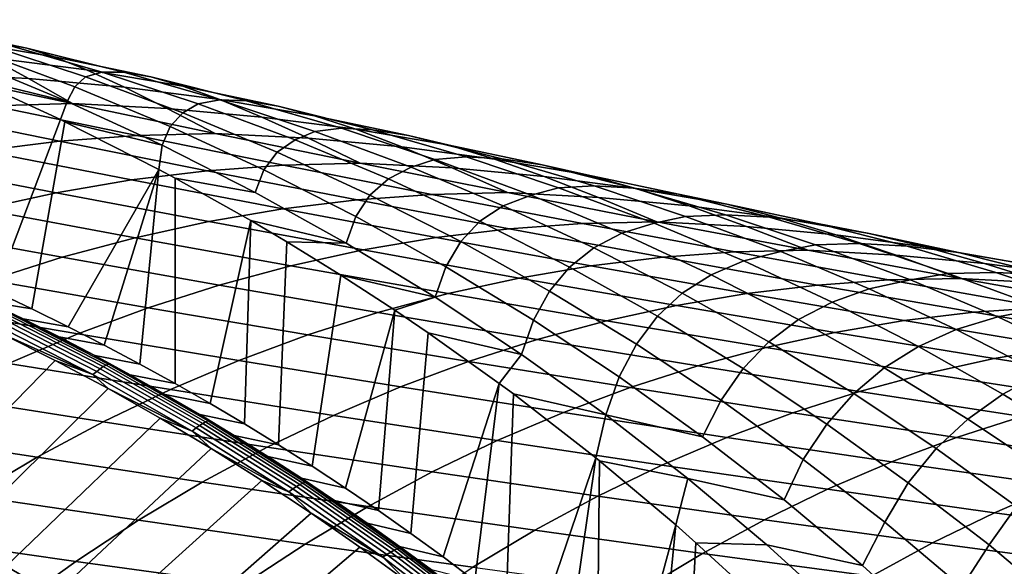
# Model space of a CAD drawing. Header units: metres. Extents: x -240 to 45, y -77 to 27.
# Tile 320 of 656: x -208.13 to -200.08, y 15.81 to 20.28. Entities that reach past the tile are written whole.
import ezdxf

# ---------------------------------------------------------------- set-up
doc = ezdxf.new("R2010")
doc.units = ezdxf.units.M
doc.layers.add('solid_102011X2', color=7, linetype='CONTINUOUS')

msp = doc.modelspace()

# ---------------------------------------------------------------- linework, layer by layer
at = {"layer": 'solid_102011X2'}
for points in [[(-208.253113, 20.081244, 280.605957), (-209.057617, 20.279848, 280.840607), (-208.874603, 20.21361, 282.731262), (-208.073181, 20.047686, 282.489624)], [(-208.073181, 20.047686, 282.489624), (-208.874603, 20.21361, 282.731262), (-208.646912, 20.110037, 284.636414), (-207.850067, 19.976439, 284.388702)], [(-207.850067, 19.976439, 284.388702), (-208.646912, 20.110037, 284.636414), (-208.374786, 19.970963, 286.553192), (-207.583969, 19.86924, 286.300262)], [(-207.681213, 19.731668, 276.698608), (-208.484253, 20.028812, 276.896637), (-208.389984, 20.075476, 278.740601), (-207.594238, 19.813412, 278.517242)], [(-207.594238, 19.813412, 278.517242), (-208.389984, 20.075476, 278.740601), (-208.253113, 20.081244, 280.605957), (-207.457275, 19.85195, 280.374908)], [(-207.457275, 19.85195, 280.374908), (-208.253113, 20.081244, 280.605957), (-208.073181, 20.047686, 282.489624), (-207.278992, 19.850954, 282.251556)], [(-208.374786, 19.970963, 286.553192), (-209.16893, 20.041636, 286.808746), (-208.844055, 19.837606, 288.738647), (-208.058685, 19.798212, 288.478882)], [(-207.741745, 19.610912, 274.880096), (-208.532211, 19.93874, 275.085785), (-208.484253, 20.028812, 276.896637), (-207.681213, 19.731668, 276.698608)], [(-207.278992, 19.850954, 282.251556), (-208.073181, 20.047686, 282.489624), (-207.850067, 19.976439, 284.388702), (-207.059113, 19.81201, 284.144318)], [(-207.741745, 19.610912, 274.880096), (-208.547653, 19.807074, 273.286621), (-208.761673, 19.899191, 273.339996), (-208.532211, 19.93874, 275.085785)], [(-207.583969, 19.86924, 286.300262), (-208.374786, 19.970963, 286.553192), (-208.058685, 19.798212, 288.478882), (-207.275238, 19.727896, 288.221588)], [(-207.059113, 19.81201, 284.144318), (-207.850067, 19.976439, 284.388702), (-207.583969, 19.86924, 286.300262), (-206.797684, 19.736748, 286.050415)], [(-207.699219, 19.593628, 290.411072), (-208.844055, 19.837606, 288.738647), (-209.508698, 19.820127, 289.177887), (-208.351425, 19.576683, 290.850677)], [(-208.058685, 19.798212, 288.478882), (-208.844055, 19.837606, 288.738647), (-207.699219, 19.593628, 290.411072)], [(-206.795746, 19.517937, 278.323303), (-207.594238, 19.813412, 278.517242), (-207.457275, 19.85195, 280.374908), (-206.671432, 19.592426, 280.147736)], [(-206.797684, 19.736748, 286.050415), (-207.583969, 19.86924, 286.300262), (-207.275238, 19.727896, 288.221588), (-206.494995, 19.626888, 287.967072)], [(-206.671432, 19.592426, 280.147736), (-207.457275, 19.85195, 280.374908), (-207.278992, 19.850954, 282.251556), (-206.493286, 19.623857, 282.017365)], [(-206.493286, 19.623857, 282.017365), (-207.278992, 19.850954, 282.251556), (-207.059113, 19.81201, 284.144318), (-206.275238, 19.617113, 283.903687)], [(-208.634598, 18.193583, 273.308319), (-208.547653, 19.807074, 273.286621), (-207.797867, 19.463451, 273.099701), (-208.332016, 18.057011, 273.23288)], [(-207.797867, 19.463451, 273.099701), (-208.547653, 19.807074, 273.286621), (-207.741745, 19.610912, 274.880096)], [(-207.275238, 19.727896, 288.221588), (-208.058685, 19.798212, 288.478882), (-207.699219, 19.593628, 290.411072), (-206.9245, 19.554195, 290.150116)], [(-206.90004, 19.407005, 276.487701), (-207.681213, 19.731668, 276.698608), (-207.594238, 19.813412, 278.517242), (-206.795746, 19.517937, 278.323303)], [(-206.275238, 19.617113, 283.903687), (-207.059113, 19.81201, 284.144318), (-206.797684, 19.736748, 286.050415), (-206.017136, 19.573776, 285.804077)], [(-206.965393, 19.253647, 274.678497), (-207.741745, 19.610912, 274.880096), (-207.681213, 19.731668, 276.698608), (-206.90004, 19.407005, 276.487701)], [(-206.494995, 19.626888, 287.967072), (-207.275238, 19.727896, 288.221588), (-206.9245, 19.554195, 290.150116), (-206.151611, 19.484207, 289.891785)], [(-206.017136, 19.573776, 285.804077), (-206.797684, 19.736748, 286.050415), (-206.494995, 19.626888, 287.967072), (-205.719177, 19.495472, 287.715851)], [(-207.172623, 19.333632, 292.522919), (-208.351425, 19.576683, 290.850677), (-208.99736, 19.528437, 291.296661), (-207.806519, 19.286406, 292.968536)], [(-206.532471, 19.349936, 292.083649), (-207.699219, 19.593628, 290.411072), (-208.351425, 19.576683, 290.850677), (-207.172623, 19.333632, 292.522919)], [(-206.965393, 19.253647, 274.678497), (-207.762558, 19.44644, 273.090881), (-207.797867, 19.463451, 273.099701), (-207.741745, 19.610912, 274.880096)], [(-206.9245, 19.554195, 290.150116), (-207.699219, 19.593628, 290.411072), (-206.532471, 19.349936, 292.083649)], [(-206.024002, 19.196438, 278.108185), (-206.795746, 19.517937, 278.323303), (-206.671432, 19.592426, 280.147736), (-205.877258, 19.298565, 279.958954)], [(-205.877258, 19.298565, 279.958954), (-206.671432, 19.592426, 280.147736), (-206.493286, 19.623857, 282.017365), (-205.717377, 19.366854, 281.787231)], [(-205.719177, 19.495472, 287.715851), (-206.494995, 19.626888, 287.967072), (-206.151611, 19.484207, 289.891785), (-205.381821, 19.383896, 289.636414)], [(-205.717377, 19.366854, 281.787231), (-206.493286, 19.623857, 282.017365), (-206.275238, 19.617113, 283.903687), (-205.499649, 19.392185, 283.667175)], [(-205.499649, 19.392185, 283.667175), (-206.275238, 19.617113, 283.903687), (-206.017136, 19.573776, 285.804077), (-205.2435, 19.380684, 285.561707)], [(-207.806519, 19.286406, 292.968536), (-208.99736, 19.528437, 291.296661), (-209.641083, 19.450037, 291.741089), (-208.438248, 19.209402, 293.412598)], [(-206.151611, 19.484207, 289.891785), (-206.9245, 19.554195, 290.150116), (-206.532471, 19.349936, 292.083649), (-205.768234, 19.310453, 291.822144)], [(-206.132736, 19.053167, 276.281219), (-206.90004, 19.407005, 276.487701), (-206.795746, 19.517937, 278.323303), (-206.024002, 19.196438, 278.108185)], [(-205.2435, 19.380684, 285.561707), (-206.017136, 19.573776, 285.804077), (-205.719177, 19.495472, 287.715851), (-204.948944, 19.333935, 287.468292)], [(-208.332016, 18.057011, 273.23288), (-207.797867, 19.463451, 273.099701), (-207.762558, 19.44644, 273.090881), (-208.031631, 17.915689, 273.157959)], [(-208.031631, 17.915689, 273.157959), (-207.762558, 19.44644, 273.090881), (-206.992889, 19.056726, 272.898987), (-207.734146, 17.76997, 273.083801)], [(-206.992889, 19.056726, 272.898987), (-207.762558, 19.44644, 273.090881), (-206.965393, 19.253647, 274.678497)], [(-205.381821, 19.383896, 289.636414), (-206.151611, 19.484207, 289.891785), (-205.768234, 19.310453, 291.822144), (-205.005737, 19.240788, 291.563446)], [(-204.948944, 19.333935, 287.468292), (-205.719177, 19.495472, 287.715851), (-205.381821, 19.383896, 289.636414), (-204.616318, 19.253544, 289.384491)], [(-205.345703, 19.107367, 293.756134), (-206.532471, 19.349936, 292.083649), (-207.172623, 19.333632, 292.522919), (-205.974213, 19.091776, 294.194397)], [(-206.204483, 18.867638, 274.480927), (-206.965393, 19.253647, 274.678497), (-206.90004, 19.407005, 276.487701), (-206.132736, 19.053167, 276.281219)], [(-205.768234, 19.310453, 291.822144), (-206.532471, 19.349936, 292.083649), (-205.345703, 19.107367, 293.756134)], [(-205.115021, 18.980236, 279.74054), (-205.877258, 19.298565, 279.958954), (-205.717377, 19.366854, 281.787231), (-204.927277, 19.074574, 281.604584)], [(-204.927277, 19.074574, 281.604584), (-205.717377, 19.366854, 281.787231), (-205.499649, 19.392185, 283.667175), (-204.733673, 19.13769, 283.434998)], [(-204.733673, 19.13769, 283.434998), (-205.499649, 19.392185, 283.667175), (-205.2435, 19.380684, 285.561707), (-204.477997, 19.157915, 285.323669)], [(-204.616318, 19.253544, 289.384491), (-205.381821, 19.383896, 289.636414), (-205.005737, 19.240788, 291.563446), (-204.246246, 19.141174, 291.307831)], [(-204.477997, 19.157915, 285.323669), (-205.2435, 19.380684, 285.561707), (-204.948944, 19.333935, 287.468292), (-204.185471, 19.142641, 287.224915)], [(-206.596466, 19.045652, 294.639038), (-207.806519, 19.286406, 292.968536), (-208.438248, 19.209402, 293.412598), (-207.216629, 18.970116, 295.082184)], [(-205.974213, 19.091776, 294.194397), (-207.172623, 19.333632, 292.522919), (-207.806519, 19.286406, 292.968536), (-206.596466, 19.045652, 294.639038)], [(-205.2659, 18.846052, 277.897797), (-206.024002, 19.196438, 278.108185), (-205.877258, 19.298565, 279.958954), (-205.115021, 18.980236, 279.74054)], [(-205.005737, 19.240788, 291.563446), (-205.768234, 19.310453, 291.822144), (-205.345703, 19.107367, 293.756134), (-204.591751, 19.067848, 293.49469)], [(-204.185471, 19.142641, 287.224915), (-204.948944, 19.333935, 287.468292), (-204.616318, 19.253544, 289.384491), (-203.856293, 19.093441, 289.136414)], [(-207.216629, 18.970116, 295.082184), (-208.438248, 19.209402, 293.412598), (-209.066849, 19.10277, 293.854462), (-207.833755, 18.865316, 295.523132)], [(-206.858536, 18.984871, 272.865479), (-206.992889, 19.056726, 272.898987), (-206.965393, 19.253647, 274.678497), (-206.204483, 18.867638, 274.480927)], [(-205.380661, 18.670855, 276.079041), (-206.132736, 19.053167, 276.281219), (-206.024002, 19.196438, 278.108185), (-205.2659, 18.846052, 277.897797)], [(-204.246246, 19.141174, 291.307831), (-205.005737, 19.240788, 291.563446), (-204.591751, 19.067848, 293.49469), (-203.839493, 18.998528, 293.236176)], [(-203.856293, 19.093441, 289.136414), (-204.616318, 19.253544, 289.384491), (-204.246246, 19.141174, 291.307831), (-203.490952, 19.011896, 291.055817)], [(-207.833755, 18.865316, 295.523132), (-209.066849, 19.10277, 293.854462), (-209.69133, 18.966673, 294.293457), (-208.446884, 18.731409, 295.961212)], [(-204.140778, 18.866762, 295.428284), (-205.345703, 19.107367, 293.756134), (-205.974213, 19.091776, 294.194397), (-204.758072, 18.851933, 295.865021)], [(-204.591751, 19.067848, 293.49469), (-205.345703, 19.107367, 293.756134), (-204.140778, 18.866762, 295.428284)], [(-204.174606, 18.759428, 281.383759), (-204.927277, 19.074574, 281.604584), (-204.733673, 19.13769, 283.434998), (-203.947372, 18.846983, 283.259308)], [(-203.947372, 18.846983, 283.259308), (-204.733673, 19.13769, 283.434998), (-204.477997, 19.157915, 285.323669), (-203.721909, 18.90593, 285.090118)], [(-203.721909, 18.90593, 285.090118), (-204.477997, 19.157915, 285.323669), (-204.185471, 19.142641, 287.224915), (-203.429977, 18.922031, 286.986023)], [(-203.490952, 19.011896, 291.055817), (-204.246246, 19.141174, 291.307831), (-203.839493, 18.998528, 293.236176), (-203.090134, 18.899639, 292.980927)], [(-203.429977, 18.922031, 286.986023), (-204.185471, 19.142641, 287.224915), (-203.856293, 19.093441, 289.136414), (-203.102875, 18.903954, 288.89267)], [(-203.102875, 18.903954, 288.89267), (-203.856293, 19.093441, 289.136414), (-203.490952, 19.011896, 291.055817), (-202.740982, 18.853247, 290.807831)], [(-207.439468, 17.619751, 273.010345), (-207.734146, 17.76997, 273.083801), (-206.992889, 19.056726, 272.898987)], [(-207.147675, 17.465149, 272.937592), (-207.439468, 17.619751, 273.010345), (-206.992889, 19.056726, 272.898987)], [(-205.36911, 18.806953, 296.308105), (-206.596466, 19.045652, 294.639038), (-207.216629, 18.970116, 295.082184), (-205.978149, 18.732927, 296.749725)], [(-207.147675, 17.465149, 272.937592), (-206.992889, 19.056726, 272.898987), (-206.858536, 18.984871, 272.865479), (-206.859177, 17.306456, 272.865662)], [(-204.758072, 18.851933, 295.865021), (-205.974213, 19.091776, 294.194397), (-206.596466, 19.045652, 294.639038), (-205.36911, 18.806953, 296.308105)], [(-205.460068, 18.45356, 274.287781), (-206.204483, 18.867638, 274.480927), (-206.132736, 19.053167, 276.281219), (-205.380661, 18.670855, 276.079041)], [(-204.366211, 18.633327, 279.52713), (-205.115021, 18.980236, 279.74054), (-204.927277, 19.074574, 281.604584), (-204.174606, 18.759428, 281.383759)], [(-203.839493, 18.998528, 293.236176), (-204.591751, 19.067848, 293.49469), (-204.140778, 18.866762, 295.428284), (-203.396942, 18.82725, 295.16745)], [(-205.978149, 18.732927, 296.749725), (-207.216629, 18.970116, 295.082184), (-207.833755, 18.865316, 295.523132), (-206.584229, 18.629999, 297.189209)], [(-206.859177, 17.306456, 272.865662), (-206.858536, 18.984871, 272.865479), (-206.239929, 18.638683, 272.711243), (-206.573959, 17.143606, 272.794525)], [(-205.460068, 18.45356, 274.287781), (-206.239929, 18.638683, 272.711243), (-206.858536, 18.984871, 272.865479), (-206.204483, 18.867638, 274.480927)], [(-204.522766, 18.46748, 277.692017), (-205.2659, 18.846052, 277.897797), (-205.115021, 18.980236, 279.74054), (-204.366211, 18.633327, 279.52713)], [(-203.090134, 18.899639, 292.980927), (-203.839493, 18.998528, 293.236176), (-203.396942, 18.82725, 295.16745), (-202.654709, 18.758318, 294.909637)], [(-202.740982, 18.853247, 290.807831), (-203.490952, 19.011896, 291.055817), (-203.090134, 18.899639, 292.980927), (-202.344864, 18.771467, 292.729401)], [(-206.584229, 18.629999, 297.189209), (-207.833755, 18.865316, 295.523132), (-208.446884, 18.731409, 295.961212), (-207.186432, 18.498316, 297.625854)], [(-203.526093, 18.614908, 297.534576), (-204.758072, 18.851933, 295.865021), (-205.36911, 18.806953, 296.308105), (-204.126373, 18.571091, 297.975616)], [(-202.919601, 18.62896, 297.099854), (-204.140778, 18.866762, 295.428284), (-204.758072, 18.851933, 295.865021), (-203.526093, 18.614908, 297.534576)], [(-203.396942, 18.82725, 295.16745), (-204.140778, 18.866762, 295.428284), (-202.919601, 18.62896, 297.099854)], [(-203.204285, 18.53504, 283.036865), (-203.947372, 18.846983, 283.259308), (-203.721909, 18.90593, 285.090118), (-202.939133, 18.616816, 284.922241)], [(-202.939133, 18.616816, 284.922241), (-203.721909, 18.90593, 285.090118), (-203.429977, 18.922031, 286.986023), (-202.683701, 18.672569, 286.751831)], [(-202.683701, 18.672569, 286.751831), (-203.429977, 18.922031, 286.986023), (-203.102875, 18.903954, 288.89267), (-202.357269, 18.68552, 288.653595)], [(-202.357269, 18.68552, 288.653595), (-203.102875, 18.903954, 288.89267), (-202.740982, 18.853247, 290.807831), (-201.997498, 18.665588, 290.564331)], [(-202.344864, 18.771467, 292.729401), (-203.090134, 18.899639, 292.980927), (-202.654709, 18.758318, 294.909637), (-201.915314, 18.660202, 294.655243)], [(-201.997498, 18.665588, 290.564331), (-202.740982, 18.853247, 290.807831), (-202.344864, 18.771467, 292.729401), (-201.604813, 18.614305, 292.482025)], [(-204.126373, 18.571091, 297.975616), (-205.36911, 18.806953, 296.308105), (-205.978149, 18.732927, 296.749725), (-204.724716, 18.498587, 298.415222)], [(-204.644806, 18.260742, 275.881653), (-205.380661, 18.670855, 276.079041), (-205.2659, 18.846052, 277.897797), (-204.522766, 18.46748, 277.692017)], [(-203.43512, 18.416029, 281.168152), (-204.174606, 18.759428, 281.383759), (-203.947372, 18.846983, 283.259308), (-203.204285, 18.53504, 283.036865)], [(-202.654709, 18.758318, 294.909637), (-203.396942, 18.82725, 295.16745), (-202.919601, 18.62896, 297.099854), (-202.185669, 18.589521, 296.840088)], [(-201.604813, 18.614305, 292.482025), (-202.344864, 18.771467, 292.729401), (-201.915314, 18.660202, 294.655243), (-201.179886, 18.53319, 294.404694)], [(-207.186432, 18.498316, 297.625854), (-208.446884, 18.731409, 295.961212), (-209.055084, 18.568617, 296.395752), (-207.783813, 18.338097, 298.05899)], [(-204.724716, 18.498587, 298.415222), (-205.978149, 18.732927, 296.749725), (-206.584229, 18.629999, 297.189209), (-205.320206, 18.397533, 298.852692)], [(-203.632126, 18.258545, 279.318573), (-204.366211, 18.633327, 279.52713), (-204.174606, 18.759428, 281.383759), (-203.43512, 18.416029, 281.168152)], [(-201.915314, 18.660202, 294.655243), (-202.654709, 18.758318, 294.909637), (-202.185669, 18.589521, 296.840088), (-201.453247, 18.521048, 296.583496)], [(-205.320206, 18.397533, 298.852692), (-206.584229, 18.629999, 297.189209), (-207.186432, 18.498316, 297.625854), (-205.911896, 18.268078, 299.287415)], [(-206.291962, 16.976648, 272.724213), (-206.573959, 17.143606, 272.794525), (-206.239929, 18.638683, 272.711243)], [(-206.291962, 16.976648, 272.724213), (-206.239929, 18.638683, 272.711243), (-205.946274, 18.46525, 272.638031), (-206.013306, 16.805727, 272.654755)], [(-205.946274, 18.46525, 272.638031), (-206.239929, 18.638683, 272.711243), (-205.460068, 18.45356, 274.287781)], [(-204.73317, 18.012094, 274.099457), (-205.460068, 18.45356, 274.287781), (-205.380661, 18.670855, 276.079041), (-204.644806, 18.260742, 275.881653)], [(-203.795624, 18.061398, 277.491272), (-204.522766, 18.46748, 277.692017), (-204.366211, 18.633327, 279.52713), (-203.632126, 18.258545, 279.318573)], [(-202.280243, 18.381512, 299.20282), (-203.526093, 18.614908, 297.534576), (-204.126373, 18.571091, 297.975616), (-202.870224, 18.33884, 299.641296)], [(-201.684067, 18.3948, 298.77066), (-202.919601, 18.62896, 297.099854), (-203.526093, 18.614908, 297.534576), (-202.280243, 18.381512, 299.20282)], [(-202.474152, 18.195185, 282.819824), (-203.204285, 18.53504, 283.036865), (-202.939133, 18.616816, 284.922241), (-202.205582, 18.308102, 284.698853)], [(-202.205582, 18.308102, 284.698853), (-202.939133, 18.616816, 284.922241), (-202.683701, 18.672569, 286.751831), (-201.90416, 18.38509, 286.592468)], [(-202.185669, 18.589521, 296.840088), (-202.919601, 18.62896, 297.099854), (-201.684067, 18.3948, 298.77066)], [(-201.90416, 18.38509, 286.592468), (-202.683701, 18.672569, 286.751831), (-202.357269, 18.68552, 288.653595), (-201.620728, 18.438602, 288.419373)], [(-201.620728, 18.438602, 288.419373), (-202.357269, 18.68552, 288.653595), (-201.997498, 18.665588, 290.564331), (-201.261658, 18.449362, 290.325623)], [(-201.261658, 18.449362, 290.325623), (-201.997498, 18.665588, 290.564331), (-201.604813, 18.614305, 292.482025), (-200.871078, 18.428518, 292.239258)], [(-201.179886, 18.53319, 294.404694), (-201.915314, 18.660202, 294.655243), (-201.453247, 18.521048, 296.583496), (-200.723572, 18.423779, 296.330414)], [(-200.871078, 18.428518, 292.239258), (-201.604813, 18.614305, 292.482025), (-201.179886, 18.53319, 294.404694), (-200.449539, 18.377571, 294.158417)], [(-207.783813, 18.338097, 298.05899), (-209.055084, 18.568617, 296.395752), (-209.65741, 18.377222, 296.82608), (-208.375473, 18.149616, 298.487976)], [(-202.870224, 18.33884, 299.641296), (-204.126373, 18.571091, 297.975616), (-204.724716, 18.498587, 298.415222), (-203.458359, 18.267838, 300.0784)], [(-202.710159, 18.04508, 280.957672), (-203.43512, 18.416029, 281.168152), (-203.204285, 18.53504, 283.036865), (-202.474152, 18.195185, 282.819824)], [(-201.453247, 18.521048, 296.583496), (-202.185669, 18.589521, 296.840088), (-201.684067, 18.3948, 298.77066), (-200.959763, 18.355528, 298.512451)], [(-200.449539, 18.377571, 294.158417), (-201.179886, 18.53319, 294.404694), (-200.723572, 18.423779, 296.330414), (-199.997757, 18.297997, 296.081299)], [(-205.911896, 18.268078, 299.287415), (-207.186432, 18.498316, 297.625854), (-207.783813, 18.338097, 298.05899), (-206.498901, 18.110428, 299.718689)], [(-206.013306, 16.805727, 272.654755), (-205.946274, 18.46525, 272.638031), (-205.50499, 18.193146, 272.528015), (-205.738113, 16.630898, 272.586151)], [(-204.73317, 18.012094, 274.099457), (-205.50499, 18.193146, 272.528015), (-205.946274, 18.46525, 272.638031), (-205.460068, 18.45356, 274.287781)], [(-203.458359, 18.267838, 300.0784), (-204.724716, 18.498587, 298.415222), (-205.320206, 18.397533, 298.852692), (-204.043701, 18.168636, 300.513428)], [(-203.926208, 17.823509, 275.689423), (-204.644806, 18.260742, 275.881653), (-204.522766, 18.46748, 277.692017), (-203.795624, 18.061398, 277.491272)], [(-200.844131, 18.152826, 288.269104), (-201.620728, 18.438602, 288.419373), (-201.261658, 18.449362, 290.325623), (-200.534698, 18.205027, 290.091919)], [(-200.723572, 18.423779, 296.330414), (-201.453247, 18.521048, 296.583496), (-200.959763, 18.355528, 298.512451), (-200.236893, 18.287609, 298.257538)], [(-200.534698, 18.205027, 290.091919), (-201.261658, 18.449362, 290.325623), (-200.871078, 18.428518, 292.239258), (-200.144852, 18.214542, 292.001434)], [(-204.043701, 18.168636, 300.513428), (-205.320206, 18.397533, 298.852692), (-205.911896, 18.268078, 299.287415), (-204.625381, 18.041374, 300.94574)], [(-202.913788, 17.856558, 279.115356), (-203.632126, 18.258545, 279.318573), (-203.43512, 18.416029, 281.168152), (-202.710159, 18.04508, 280.957672)], [(-201.02243, 18.152555, 300.869568), (-202.280243, 18.381512, 299.20282), (-202.870224, 18.33884, 299.641296), (-201.602631, 18.110985, 301.305054)], [(-200.436066, 18.165123, 300.44043), (-201.684067, 18.3948, 298.77066), (-202.280243, 18.381512, 299.20282), (-201.02243, 18.152555, 300.869568)], [(-201.484772, 17.971827, 284.48111), (-202.205582, 18.308102, 284.698853), (-201.90416, 18.38509, 286.592468), (-201.180084, 18.079638, 286.368805)], [(-201.180084, 18.079638, 286.368805), (-201.90416, 18.38509, 286.592468), (-201.620728, 18.438602, 288.419373), (-200.844131, 18.152826, 288.269104)], [(-200.959763, 18.355528, 298.512451), (-201.684067, 18.3948, 298.77066), (-200.436066, 18.165123, 300.44043)], [(-200.144852, 18.214542, 292.001434), (-200.871078, 18.428518, 292.239258), (-200.449539, 18.377571, 294.158417), (-199.725403, 18.19371, 293.91687)], [(-199.997757, 18.297997, 296.081299), (-200.723572, 18.423779, 296.330414), (-200.236893, 18.287609, 298.257538), (-199.516663, 18.191278, 298.006226)], [(-199.725403, 18.19371, 293.91687), (-200.449539, 18.377571, 294.158417), (-199.997757, 18.297997, 296.081299), (-199.276917, 18.143995, 295.836578)], [(-206.498901, 18.110428, 299.718689), (-207.783813, 18.338097, 298.05899), (-208.375473, 18.149616, 298.487976), (-207.080322, 17.924852, 300.145813)], [(-201.602631, 18.110985, 301.305054), (-202.870224, 18.33884, 299.641296), (-203.458359, 18.267838, 300.0784), (-202.181046, 18.041431, 301.739166)], [(-201.758316, 17.828117, 282.608154), (-202.474152, 18.195185, 282.819824), (-202.205582, 18.308102, 284.698853), (-201.484772, 17.971827, 284.48111)], [(-200.236893, 18.287609, 298.257538), (-200.959763, 18.355528, 298.512451), (-200.436066, 18.165123, 300.44043), (-199.7211, 18.126137, 300.184204)], [(-199.516663, 18.191278, 298.006226), (-200.236893, 18.287609, 298.257538), (-199.7211, 18.126137, 300.184204), (-199.007492, 18.058889, 299.931366)], [(-204.625381, 18.041374, 300.94574), (-205.911896, 18.268078, 299.287415), (-206.498901, 18.110428, 299.718689), (-205.202484, 17.886257, 301.374634)], [(-204.02478, 17.544004, 273.916351), (-204.73317, 18.012094, 274.099457), (-204.644806, 18.260742, 275.881653), (-203.926208, 17.823509, 275.689423)], [(-202.181046, 18.041431, 301.739166), (-203.458359, 18.267838, 300.0784), (-204.043701, 18.168636, 300.513428), (-202.756775, 17.944021, 302.171234)], [(-203.085495, 17.628487, 277.29599), (-203.795624, 18.061398, 277.491272), (-203.632126, 18.258545, 279.318573), (-202.913788, 17.856558, 279.115356)], [(-199.760773, 17.921049, 289.951355), (-200.534698, 18.205027, 290.091919), (-200.144852, 18.214542, 292.001434), (-199.427353, 17.972837, 291.768738)], [(-199.427353, 17.972837, 291.768738), (-200.144852, 18.214542, 292.001434), (-199.725403, 18.19371, 293.91687), (-199.008606, 17.982044, 293.680359)], [(-207.080322, 17.924852, 300.145813), (-208.375473, 18.149616, 298.487976), (-208.96048, 17.933155, 298.91214), (-207.655243, 17.711626, 300.568207)], [(-205.738113, 16.630898, 272.586151), (-205.50499, 18.193146, 272.528015), (-205.062119, 17.905638, 272.417603), (-205.46608, 16.451988, 272.518311)], [(-205.062119, 17.905638, 272.417603), (-205.50499, 18.193146, 272.528015), (-204.73317, 18.012094, 274.099457)], [(-202.756775, 17.944021, 302.171234), (-204.043701, 18.168636, 300.513428), (-204.625381, 18.041374, 300.94574), (-203.328918, 17.81889, 302.600647)], [(-202.000702, 17.647251, 280.752747), (-202.710159, 18.04508, 280.957672), (-202.474152, 18.195185, 282.819824), (-201.758316, 17.828117, 282.608154)], [(-199.754456, 17.928848, 302.53479), (-201.02243, 18.152555, 300.869568), (-201.602631, 18.110985, 301.305054), (-200.325287, 17.888302, 302.966949)], [(-200.468536, 17.746984, 286.15094), (-201.180084, 18.079638, 286.368805), (-200.844131, 18.152826, 288.269104), (-200.12944, 17.850676, 288.045776)], [(-199.17749, 17.940763, 302.108948), (-200.436066, 18.165123, 300.44043), (-201.02243, 18.152555, 300.869568), (-199.754456, 17.928848, 302.53479)], [(-200.12944, 17.850676, 288.045776), (-200.844131, 18.152826, 288.269104), (-200.534698, 18.205027, 290.091919), (-199.760773, 17.921049, 289.951355)], [(-199.7211, 18.126137, 300.184204), (-200.436066, 18.165123, 300.44043), (-199.17749, 17.940763, 302.108948)], [(-208.702423, 18.116507, 272.301971), (-208.332016, 18.057011, 273.23288), (-208.031631, 17.915689, 273.157959), (-208.402084, 17.977709, 272.227081)], [(-205.202484, 17.886257, 301.374634), (-206.498901, 18.110428, 299.718689), (-207.080322, 17.924852, 300.145813), (-205.774124, 17.703547, 301.799469)], [(-203.225891, 17.359919, 275.502686), (-203.926208, 17.823509, 275.689423), (-203.795624, 18.061398, 277.491272), (-203.085495, 17.628487, 277.29599)], [(-200.325287, 17.888302, 302.966949), (-201.602631, 18.110985, 301.305054), (-202.181046, 18.041431, 301.739166), (-200.894379, 17.820112, 303.397797)], [(-200.77803, 17.608688, 284.26889), (-201.484772, 17.971827, 284.48111), (-201.180084, 18.079638, 286.368805), (-200.468536, 17.746984, 286.15094)], [(-208.402084, 17.977709, 272.227081), (-208.031631, 17.915689, 273.157959), (-207.734146, 17.76997, 273.083801), (-208.104355, 17.834383, 272.152863)], [(-208.240738, 17.890747, 272.129181), (-208.402084, 17.977709, 272.227081), (-208.104355, 17.834383, 272.152863)], [(-203.328918, 17.81889, 302.600647), (-204.625381, 18.041374, 300.94574), (-205.202484, 17.886257, 301.374634), (-203.896591, 17.666235, 303.026703)], [(-204.02478, 17.544004, 273.916351), (-204.788574, 17.720541, 272.349396), (-205.062119, 17.905638, 272.417603), (-204.73317, 18.012094, 274.099457)], [(-202.212219, 17.428049, 278.917847), (-202.913788, 17.856558, 279.115356), (-202.710159, 18.04508, 280.957672), (-202.000702, 17.647251, 280.752747)], [(-200.894379, 17.820112, 303.397797), (-202.181046, 18.041431, 301.739166), (-202.756775, 17.944021, 302.171234), (-201.460876, 17.724405, 303.82666)], [(-201.057739, 17.434507, 282.402191), (-201.758316, 17.828117, 282.608154), (-201.484772, 17.971827, 284.48111), (-200.77803, 17.608688, 284.26889)], [(-207.655243, 17.711626, 300.568207), (-208.96048, 17.933155, 298.91214), (-209.537949, 17.689062, 299.330811), (-208.222794, 17.47109, 300.985138)], [(-208.259399, 17.882912, 272.076782), (-208.240738, 17.890747, 272.129181), (-207.406174, 17.464178, 271.921082), (-207.425201, 17.456606, 271.868805)], [(-208.240738, 17.890747, 272.129181), (-208.104355, 17.834383, 272.152863), (-207.809341, 17.686586, 272.079285)], [(-208.240738, 17.890747, 272.129181), (-207.809341, 17.686586, 272.079285), (-207.517105, 17.534374, 272.006439)], [(-207.406174, 17.464178, 271.921082), (-208.240738, 17.890747, 272.129181), (-207.517105, 17.534374, 272.006439)], [(-205.774124, 17.703547, 301.799469), (-207.080322, 17.924852, 300.145813), (-207.655243, 17.711626, 300.568207), (-206.339417, 17.493507, 302.219574)], [(-203.896591, 17.666235, 303.026703), (-205.202484, 17.886257, 301.374634), (-205.774124, 17.703547, 301.799469), (-204.458939, 17.486311, 303.448761)], [(-205.196854, 16.268795, 272.451172), (-205.46608, 16.451988, 272.518311), (-205.062119, 17.905638, 272.417603)], [(-205.196854, 16.268795, 272.451172), (-205.062119, 17.905638, 272.417603), (-204.788574, 17.720541, 272.349396), (-204.930283, 16.08119, 272.384735)], [(-201.460876, 17.724405, 303.82666), (-202.756775, 17.944021, 302.171234), (-203.328918, 17.81889, 302.600647), (-202.02388, 17.601307, 304.252899)], [(-199.039536, 17.671473, 304.627258), (-200.325287, 17.888302, 302.966949), (-200.894379, 17.820112, 303.397797), (-199.599564, 17.604536, 305.05481)], [(-198.477814, 17.711098, 304.198425), (-199.754456, 17.928848, 302.53479), (-200.325287, 17.888302, 302.966949), (-199.039536, 17.671473, 304.627258)], [(-199.427063, 17.52169, 287.828339), (-200.12944, 17.850676, 288.045776), (-199.760773, 17.921049, 289.951355), (-199.055344, 17.622244, 289.72879)], [(-208.362427, 17.802406, 271.89566), (-208.333023, 17.829454, 271.935516), (-207.501297, 17.404961, 271.728119), (-207.531937, 17.37883, 271.688599)], [(-208.333023, 17.829454, 271.935516), (-208.305832, 17.852066, 271.97934), (-207.473053, 17.426805, 271.771698), (-207.501297, 17.404961, 271.728119)], [(-208.305832, 17.852066, 271.97934), (-208.281189, 17.869961, 272.026642), (-207.447571, 17.444094, 271.818787), (-207.473053, 17.426805, 271.771698)], [(-208.281189, 17.869961, 272.026642), (-208.259399, 17.882912, 272.076782), (-207.425201, 17.456606, 271.868805), (-207.447571, 17.444094, 271.818787)], [(-208.104355, 17.834383, 272.152863), (-207.734146, 17.76997, 273.083801), (-207.439468, 17.619751, 273.010345), (-207.809341, 17.686586, 272.079285)], [(-203.335922, 17.050081, 273.738739), (-204.02478, 17.544004, 273.916351), (-203.926208, 17.823509, 275.689423), (-203.225891, 17.359919, 275.502686)], [(-202.02388, 17.601307, 304.252899), (-203.328918, 17.81889, 302.600647), (-203.896591, 17.666235, 303.026703), (-202.58252, 17.45101, 304.675812)], [(-202.393356, 17.169502, 277.106476), (-203.085495, 17.628487, 277.29599), (-202.913788, 17.856558, 279.115356), (-202.212219, 17.428049, 278.917847)], [(-201.307739, 17.223223, 280.553741), (-202.000702, 17.647251, 280.752747), (-201.758316, 17.828117, 282.608154), (-201.057739, 17.434507, 282.402191)], [(-199.599564, 17.604536, 305.05481), (-200.894379, 17.820112, 303.397797), (-201.460876, 17.724405, 303.82666), (-200.157059, 17.51041, 305.480408)], [(-199.770828, 17.387827, 285.938782), (-200.468536, 17.746984, 286.15094), (-200.12944, 17.850676, 288.045776), (-199.427063, 17.52169, 287.828339)], [(-207.531937, 17.37883, 271.688599), (-208.279922, 17.716345, 271.832245), (-208.362427, 17.802406, 271.89566)], [(-200.157059, 17.51041, 305.480408), (-201.460876, 17.724405, 303.82666), (-202.02388, 17.601307, 304.252899), (-200.711136, 17.389217, 305.903412)], [(-200.086319, 17.219357, 284.062561), (-200.77803, 17.608688, 284.26889), (-200.468536, 17.746984, 286.15094), (-199.770828, 17.387827, 285.938782)], [(-209.477081, 16.453852, 270.577454), (-208.279922, 17.716345, 271.832245), (-207.841187, 17.495239, 271.72287), (-209.059433, 16.249401, 270.473328)], [(-207.531937, 17.37883, 271.688599), (-207.841187, 17.495239, 271.72287), (-208.279922, 17.716345, 271.832245)], [(-206.339417, 17.493507, 302.219574), (-207.655243, 17.711626, 300.568207), (-208.222794, 17.47109, 300.985138), (-206.897476, 17.256475, 302.634308)], [(-207.809341, 17.686586, 272.079285), (-207.439468, 17.619751, 273.010345), (-207.147675, 17.465149, 272.937592), (-207.517105, 17.534374, 272.006439)], [(-204.458939, 17.486311, 303.448761), (-205.774124, 17.703547, 301.799469), (-206.339417, 17.493507, 302.219574), (-205.015076, 17.279381, 303.866119)], [(-204.930283, 16.08119, 272.384735), (-204.788574, 17.720541, 272.349396), (-204.207748, 17.307531, 272.20459), (-204.666916, 15.88958, 272.319061)], [(-204.207748, 17.307531, 272.20459), (-204.788574, 17.720541, 272.349396), (-204.02478, 17.544004, 273.916351)], [(-202.58252, 17.45101, 304.675812), (-203.896591, 17.666235, 303.026703), (-204.458939, 17.486311, 303.448761), (-203.135941, 17.273764, 305.094788)], [(-201.528381, 16.973774, 278.726318), (-202.212219, 17.428049, 278.917847), (-202.000702, 17.647251, 280.752747), (-201.307739, 17.223223, 280.553741)], [(-202.544815, 16.870764, 275.321747), (-203.225891, 17.359919, 275.502686), (-203.085495, 17.628487, 277.29599), (-202.393356, 17.169502, 277.106476)], [(-200.711136, 17.389217, 305.903412), (-202.02388, 17.601307, 304.252899), (-202.58252, 17.45101, 304.675812), (-201.260956, 17.241146, 306.323151)], [(-200.373428, 17.015032, 282.202393), (-201.057739, 17.434507, 282.402191), (-200.77803, 17.608688, 284.26889), (-200.086319, 17.219357, 284.062561)], [(-198.296051, 17.394684, 306.70993), (-199.599564, 17.604536, 305.05481), (-200.157059, 17.51041, 305.480408), (-198.844604, 17.302017, 307.132477)], [(-209.059433, 16.249401, 270.473328), (-207.841187, 17.495239, 271.72287), (-207.408737, 17.26432, 271.615021), (-208.647797, 16.035496, 270.370697)], [(-207.531937, 17.37883, 271.688599), (-207.408737, 17.26432, 271.615021), (-207.841187, 17.495239, 271.72287)], [(-207.517105, 17.534374, 272.006439), (-207.147675, 17.465149, 272.937592), (-206.859177, 17.306456, 272.865662), (-207.227722, 17.377796, 271.934296)], [(-207.406174, 17.464178, 271.921082), (-207.517105, 17.534374, 272.006439), (-207.227722, 17.377796, 271.934296)], [(-205.015076, 17.279381, 303.866119), (-206.339417, 17.493507, 302.219574), (-206.897476, 17.256475, 302.634308), (-205.564133, 17.045767, 304.278198)], [(-203.135941, 17.273764, 305.094788), (-204.458939, 17.486311, 303.448761), (-205.015076, 17.279381, 303.866119), (-203.683289, 17.069824, 305.509125)], [(-203.335922, 17.050081, 273.738739), (-204.092224, 17.22201, 272.175781), (-204.207748, 17.307531, 272.20459), (-204.02478, 17.544004, 273.916351)], [(-198.844604, 17.302017, 307.132477), (-200.157059, 17.51041, 305.480408), (-200.711136, 17.389217, 305.903412), (-199.389816, 17.1826, 307.55246)], [(-206.897476, 17.256475, 302.634308), (-208.222794, 17.47109, 300.985138), (-208.782089, 17.203638, 301.396027), (-207.447479, 16.992838, 303.04306)], [(-207.531937, 17.37883, 271.688599), (-207.501297, 17.404961, 271.728119), (-206.688507, 16.943016, 271.525482), (-206.720367, 16.917868, 271.486267)], [(-207.501297, 17.404961, 271.728119), (-207.473053, 17.426805, 271.771698), (-206.659256, 16.964037, 271.568817), (-206.688507, 16.943016, 271.525482)], [(-207.473053, 17.426805, 271.771698), (-207.447571, 17.444094, 271.818787), (-206.63298, 16.980675, 271.615692), (-206.659256, 16.964037, 271.568817)], [(-207.447571, 17.444094, 271.818787), (-207.425201, 17.456606, 271.868805), (-206.610016, 16.992718, 271.665558), (-206.63298, 16.980675, 271.615692)], [(-207.425201, 17.456606, 271.868805), (-207.406174, 17.464178, 271.921082), (-206.590637, 17.000008, 271.717773), (-206.610016, 16.992718, 271.665558)], [(-207.406174, 17.464178, 271.921082), (-207.227722, 17.377796, 271.934296), (-206.941269, 17.216917, 271.862854)], [(-207.406174, 17.464178, 271.921082), (-206.941269, 17.216917, 271.862854), (-206.657822, 17.051792, 271.792206)], [(-206.590637, 17.000008, 271.717773), (-207.406174, 17.464178, 271.921082), (-206.657822, 17.051792, 271.792206)], [(-201.260956, 17.241146, 306.323151), (-202.58252, 17.45101, 304.675812), (-203.135941, 17.273764, 305.094788), (-201.805664, 17.066439, 306.739014)], [(-201.720215, 16.685244, 276.923004), (-202.393356, 17.169502, 277.106476), (-202.212219, 17.428049, 278.917847), (-201.528381, 16.973774, 278.726318)], [(-200.632278, 16.773748, 280.360962), (-201.307739, 17.223223, 280.553741), (-201.057739, 17.434507, 282.402191), (-200.373428, 17.015032, 282.202393)], [(-206.720367, 16.917868, 271.486267), (-207.408737, 17.26432, 271.615021), (-207.531937, 17.37883, 271.688599)], [(-207.227722, 17.377796, 271.934296), (-206.859177, 17.306456, 272.865662), (-206.573959, 17.143606, 272.794525), (-206.941269, 17.216917, 271.862854)], [(-202.544815, 16.870764, 275.321747), (-203.335922, 17.050081, 273.738739), (-203.225891, 17.359919, 275.502686)], [(-199.389816, 17.1826, 307.55246), (-200.711136, 17.389217, 305.903412), (-201.260956, 17.241146, 306.323151), (-199.930862, 17.036617, 307.969208)], [(-199.410629, 16.804502, 283.862549), (-200.086319, 17.219357, 284.062561), (-199.770828, 17.387827, 285.938782), (-199.087921, 17.002829, 285.732666)], [(-208.647797, 16.035496, 270.370697), (-207.408737, 17.26432, 271.615021), (-206.982803, 17.023785, 271.50882), (-208.242416, 15.812327, 270.269623)], [(-205.564133, 17.045767, 304.278198), (-206.897476, 17.256475, 302.634308), (-207.447479, 16.992838, 303.04306), (-206.105301, 16.785851, 304.684357)], [(-206.720367, 16.917868, 271.486267), (-206.982803, 17.023785, 271.50882), (-207.408737, 17.26432, 271.615021)], [(-203.683289, 17.069824, 305.509125), (-205.015076, 17.279381, 303.866119), (-205.564133, 17.045767, 304.278198), (-204.223694, 16.83951, 305.918274)], [(-204.407272, 15.694367, 272.254333), (-204.666916, 15.88958, 272.319061), (-204.207748, 17.307531, 272.20459)], [(-204.407272, 15.694367, 272.254333), (-204.207748, 17.307531, 272.20459), (-204.092224, 17.22201, 272.175781), (-204.151138, 15.495337, 272.19046)], [(-201.805664, 17.066439, 306.739014), (-203.135941, 17.273764, 305.094788), (-203.683289, 17.069824, 305.509125), (-202.344421, 16.865345, 307.150299)], [(-199.930862, 17.036617, 307.969208), (-201.260956, 17.241146, 306.323151), (-201.805664, 17.066439, 306.739014), (-200.466904, 16.864307, 308.382111)], [(-207.447479, 16.992838, 303.04306), (-208.782089, 17.203638, 301.396027), (-209.332291, 16.909672, 301.800201), (-207.988556, 16.702986, 303.44516)], [(-206.941269, 17.216917, 271.862854), (-206.573959, 17.143606, 272.794525), (-206.291962, 16.976648, 272.724213), (-206.657822, 17.051792, 271.792206)], [(-204.151138, 15.495337, 272.19046), (-204.092224, 17.22201, 272.175781), (-203.41687, 16.698343, 272.007385), (-203.898773, 15.292784, 272.127533)], [(-203.41687, 16.698343, 272.007385), (-204.092224, 17.22201, 272.175781), (-203.335922, 17.050081, 273.738739)], [(-201.875656, 16.355003, 275.163391), (-202.544815, 16.870764, 275.321747), (-202.393356, 17.169502, 277.106476), (-201.720215, 16.685244, 276.923004)], [(-200.863266, 16.494528, 278.541107), (-201.528381, 16.973774, 278.726318), (-201.307739, 17.223223, 280.553741), (-200.632278, 16.773748, 280.360962)], [(-199.706345, 16.570442, 282.008972), (-200.373428, 17.015032, 282.202393), (-200.086319, 17.219357, 284.062561), (-199.410629, 16.804502, 283.862549)], [(-208.242416, 15.812327, 270.269623), (-206.982803, 17.023785, 271.50882), (-206.563629, 16.773819, 271.404327), (-207.843536, 15.580073, 270.170166)], [(-206.720367, 16.917868, 271.486267), (-206.563629, 16.773819, 271.404327), (-206.982803, 17.023785, 271.50882)], [(-206.657822, 17.051792, 271.792206), (-206.291962, 16.976648, 272.724213), (-206.013306, 16.805727, 272.654755), (-206.377426, 16.882479, 271.72229)], [(-206.590637, 17.000008, 271.717773), (-206.657822, 17.051792, 271.792206), (-206.377426, 16.882479, 271.72229)], [(-206.610016, 16.992718, 271.665558), (-206.590637, 17.000008, 271.717773), (-205.795898, 16.498888, 271.519623), (-205.815613, 16.491903, 271.467499)], [(-206.590637, 17.000008, 271.717773), (-206.377426, 16.882479, 271.72229), (-206.100174, 16.709045, 271.653168)], [(-206.590637, 17.000008, 271.717773), (-206.100174, 16.709045, 271.653168), (-205.826126, 16.531548, 271.584839)], [(-205.795898, 16.498888, 271.519623), (-206.590637, 17.000008, 271.717773), (-205.826126, 16.531548, 271.584839)], [(-204.223694, 16.83951, 305.918274), (-205.564133, 17.045767, 304.278198), (-206.105301, 16.785851, 304.684357), (-204.756363, 16.583191, 306.321503)], [(-202.344421, 16.865345, 307.150299), (-203.683289, 17.069824, 305.509125), (-204.223694, 16.83951, 305.918274), (-202.876373, 16.63818, 307.556427)], [(-203.386124, 16.673491, 271.999725), (-203.41687, 16.698343, 272.007385), (-203.335922, 17.050081, 273.738739), (-202.663635, 16.530254, 273.574921)], [(-201.875656, 16.355003, 275.163391), (-202.663635, 16.530254, 273.574921), (-203.335922, 17.050081, 273.738739), (-202.544815, 16.870764, 275.321747)], [(-200.466904, 16.864307, 308.382111), (-201.805664, 17.066439, 306.739014), (-202.344421, 16.865345, 307.150299), (-200.997101, 16.665913, 308.790527)], [(-199.975266, 16.299618, 280.174683), (-200.632278, 16.773748, 280.360962), (-200.373428, 17.015032, 282.202393), (-199.706345, 16.570442, 282.008972)], [(-198.590576, 16.837139, 309.613983), (-199.930862, 17.036617, 307.969208), (-200.466904, 16.864307, 308.382111), (-199.117844, 16.667093, 310.024292)], [(-206.105301, 16.785851, 304.684357), (-207.447479, 16.992838, 303.04306), (-207.988556, 16.702986, 303.44516), (-206.637711, 16.500017, 305.083923)], [(-206.720367, 16.917868, 271.486267), (-206.688507, 16.943016, 271.525482), (-205.896423, 16.444275, 271.328003), (-205.929459, 16.420179, 271.289093)], [(-206.688507, 16.943016, 271.525482), (-206.659256, 16.964037, 271.568817), (-205.866196, 16.464417, 271.371094), (-205.896423, 16.444275, 271.328003)], [(-206.659256, 16.964037, 271.568817), (-206.63298, 16.980675, 271.615692), (-205.839142, 16.48036, 271.417786), (-205.866196, 16.464417, 271.371094)], [(-206.63298, 16.980675, 271.615692), (-206.610016, 16.992718, 271.665558), (-205.815613, 16.491903, 271.467499), (-205.839142, 16.48036, 271.417786)], [(-201.05397, 16.173641, 276.771057), (-201.720215, 16.685244, 276.923004), (-201.528381, 16.973774, 278.726318), (-200.863266, 16.494528, 278.541107)], [(-207.988556, 16.702986, 303.44516), (-209.332291, 16.909672, 301.800201), (-209.872528, 16.589655, 302.197083), (-208.519882, 16.387373, 303.839996)], [(-205.929459, 16.420179, 271.289093), (-206.563629, 16.773819, 271.404327), (-206.720367, 16.917868, 271.486267)], [(-206.377426, 16.882479, 271.72229), (-206.013306, 16.805727, 272.654755), (-205.738113, 16.630898, 272.586151), (-206.100174, 16.709045, 271.653168)], [(-202.876373, 16.63818, 307.556427), (-204.223694, 16.83951, 305.918274), (-204.756363, 16.583191, 306.321503), (-203.400742, 16.385305, 307.956726)], [(-200.997101, 16.665913, 308.790527), (-202.344421, 16.865345, 307.150299), (-202.876373, 16.63818, 307.556427), (-201.52063, 16.441744, 309.193817)], [(-199.117844, 16.667093, 310.024292), (-200.466904, 16.864307, 308.382111), (-200.997101, 16.665913, 308.790527), (-199.639374, 16.471262, 310.430176)], [(-207.843536, 15.580073, 270.170166), (-206.563629, 16.773819, 271.404327), (-206.151459, 16.514629, 271.301544), (-207.451385, 15.338934, 270.072388)], [(-204.756363, 16.583191, 306.321503), (-206.105301, 16.785851, 304.684357), (-206.637711, 16.500017, 305.083923), (-205.280441, 16.301247, 306.718262)], [(-205.929459, 16.420179, 271.289093), (-206.151459, 16.514629, 271.301544), (-206.563629, 16.773819, 271.404327)], [(-200.199738, 15.987178, 278.396454), (-200.863266, 16.494528, 278.541107), (-200.632278, 16.773748, 280.360962), (-199.975266, 16.299618, 280.174683)], [(-206.637711, 16.500017, 305.083923), (-207.988556, 16.702986, 303.44516), (-208.519882, 16.387373, 303.839996), (-207.160553, 16.188711, 305.476318)], [(-206.100174, 16.709045, 271.653168), (-205.738113, 16.630898, 272.586151), (-205.46608, 16.451988, 272.518311), (-205.826126, 16.531548, 271.584839)], [(-203.650558, 15.087124, 272.065643), (-203.898773, 15.292784, 272.127533), (-203.41687, 16.698343, 272.007385)], [(-203.650558, 15.087124, 272.065643), (-203.41687, 16.698343, 272.007385), (-203.386124, 16.673491, 271.999725), (-203.40654, 14.878345, 272.004822)], [(-201.236603, 15.817369, 274.993652), (-201.875656, 16.355003, 275.163391), (-201.720215, 16.685244, 276.923004), (-201.05397, 16.173641, 276.771057)], [(-203.40654, 14.878345, 272.004822), (-203.386124, 16.673491, 271.999725), (-202.763184, 16.150146, 271.844391), (-203.16626, 14.666097, 271.944885)], [(-201.52063, 16.441744, 309.193817), (-202.876373, 16.63818, 307.556427), (-203.400742, 16.385305, 307.956726), (-202.036713, 16.192156, 309.591339)], [(-202.763184, 16.150146, 271.844391), (-203.386124, 16.673491, 271.999725), (-202.663635, 16.530254, 273.574921)], [(-199.639374, 16.471262, 310.430176), (-200.997101, 16.665913, 308.790527), (-201.52063, 16.441744, 309.193817), (-200.154358, 16.249949, 310.830963)], [(-205.826126, 16.531548, 271.584839), (-205.46608, 16.451988, 272.518311), (-205.196854, 16.268795, 272.451172), (-205.555328, 16.350044, 271.517334)], [(-205.795898, 16.498888, 271.519623), (-205.826126, 16.531548, 271.584839), (-205.555328, 16.350044, 271.517334)], [(-203.400742, 16.385305, 307.956726), (-204.756363, 16.583191, 306.321503), (-205.280441, 16.301247, 306.718262), (-203.916656, 16.107092, 308.350616)], [(-202.598495, 16.00514, 271.803345), (-202.763184, 16.150146, 271.844391), (-202.663635, 16.530254, 273.574921), (-202.017288, 15.987288, 273.407959)], [(-201.236603, 15.817369, 274.993652), (-202.017288, 15.987288, 273.407959), (-202.663635, 16.530254, 273.574921), (-201.875656, 16.355003, 275.163391)], [(-207.451385, 15.338934, 270.072388), (-206.151459, 16.514629, 271.301544), (-205.74649, 16.246433, 271.200592), (-207.066147, 15.089117, 269.976349)], [(-205.280441, 16.301247, 306.718262), (-206.637711, 16.500017, 305.083923), (-207.160553, 16.188711, 305.476318), (-205.795135, 15.994116, 307.10791)], [(-205.929459, 16.420179, 271.289093), (-205.74649, 16.246433, 271.200592), (-206.151459, 16.514629, 271.301544)], [(-205.929459, 16.420179, 271.289093), (-205.896423, 16.444275, 271.328003), (-205.126801, 15.909394, 271.136108), (-205.160965, 15.886417, 271.097473)], [(-205.896423, 16.444275, 271.328003), (-205.866196, 16.464417, 271.371094), (-205.095612, 15.928603, 271.178955), (-205.126801, 15.909394, 271.136108)], [(-205.866196, 16.464417, 271.371094), (-205.839142, 16.48036, 271.417786), (-205.06781, 15.943807, 271.225464), (-205.095612, 15.928603, 271.178955)], [(-205.839142, 16.48036, 271.417786), (-205.815613, 16.491903, 271.467499), (-205.043747, 15.954816, 271.275055), (-205.06781, 15.943807, 271.225464)], [(-205.815613, 16.491903, 271.467499), (-205.795898, 16.498888, 271.519623), (-205.023697, 15.961478, 271.327087), (-205.043747, 15.954816, 271.275055)], [(-205.795898, 16.498888, 271.519623), (-205.555328, 16.350044, 271.517334), (-205.287872, 16.164604, 271.450623)], [(-205.795898, 16.498888, 271.519623), (-205.287872, 16.164604, 271.450623), (-205.023788, 15.975286, 271.384796)], [(-205.023697, 15.961478, 271.327087), (-205.795898, 16.498888, 271.519623), (-205.023788, 15.975286, 271.384796)], [(-200.154358, 16.249949, 310.830963), (-201.52063, 16.441744, 309.193817), (-202.036713, 16.192156, 309.591339), (-200.662033, 16.003504, 311.226044)], [(-200.422348, 15.641504, 276.599304), (-201.05397, 16.173641, 276.771057), (-200.863266, 16.494528, 278.541107), (-200.199738, 15.987178, 278.396454)], [(-198.27037, 16.281128, 312.068085), (-199.639374, 16.471262, 310.430176), (-200.154358, 16.249949, 310.830963), (-198.776688, 16.062538, 312.466736)], [(-207.160553, 16.188711, 305.476318), (-208.519882, 16.387373, 303.839996), (-209.040634, 16.046509, 304.22699), (-207.673019, 15.852433, 305.860901)], [(-205.160965, 15.886417, 271.097473), (-205.74649, 16.246433, 271.200592), (-205.929459, 16.420179, 271.289093)], [(-202.036713, 16.192156, 309.591339), (-203.400742, 16.385305, 307.956726), (-203.916656, 16.107092, 308.350616), (-202.544495, 15.917516, 309.982513)], [(-203.916656, 16.107092, 308.350616), (-205.280441, 16.301247, 306.718262), (-205.795135, 15.994116, 307.10791), (-204.42337, 15.803974, 308.737457)], [(-205.555328, 16.350044, 271.517334), (-205.196854, 16.268795, 272.451172), (-204.930283, 16.08119, 272.384735), (-205.287872, 16.164604, 271.450623)], [(-199.575653, 15.460685, 278.223389), (-200.199738, 15.987178, 278.396454), (-199.975266, 16.299618, 280.174683), (-199.314194, 15.796618, 280.038086)], [(-207.066147, 15.089117, 269.976349), (-205.74649, 16.246433, 271.200592), (-205.348938, 15.969424, 271.101471), (-206.688034, 14.830832, 269.88208)], [(-205.160965, 15.886417, 271.097473), (-205.348938, 15.969424, 271.101471), (-205.74649, 16.246433, 271.200592)], [(-198.776688, 16.062538, 312.466736), (-200.154358, 16.249949, 310.830963), (-200.662033, 16.003504, 311.226044), (-199.275818, 15.8191, 312.859711)], [(-205.795135, 15.994116, 307.10791), (-207.160553, 16.188711, 305.476318), (-207.673019, 15.852433, 305.860901), (-206.299652, 15.662288, 307.489868)], [(-205.287872, 16.164604, 271.450623), (-204.930283, 16.08119, 272.384735), (-204.666916, 15.88958, 272.319061), (-205.023788, 15.975286, 271.384796)], [(-202.92923, 14.450028, 271.885803), (-203.16626, 14.666097, 271.944885), (-202.763184, 16.150146, 271.844391)], [(-202.92923, 14.450028, 271.885803), (-202.763184, 16.150146, 271.844391), (-202.598495, 16.00514, 271.803345), (-202.695511, 14.230143, 271.827545)], [(-200.662033, 16.003504, 311.226044), (-202.036713, 16.192156, 309.591339), (-202.544495, 15.917516, 309.982513), (-201.161575, 15.732285, 311.614807)], [(-200.619659, 15.256742, 274.830292), (-201.236603, 15.817369, 274.993652), (-201.05397, 16.173641, 276.771057), (-200.422348, 15.641504, 276.599304)], [(-207.673019, 15.852433, 305.860901), (-209.040634, 16.046509, 304.22699), (-209.550018, 15.680904, 304.60553), (-208.174332, 15.491684, 306.237122)], [(-202.544495, 15.917516, 309.982513), (-203.916656, 16.107092, 308.350616), (-204.42337, 15.803974, 308.737457), (-203.043243, 15.618248, 310.366699)], [(-206.688034, 14.830832, 269.88208), (-205.348938, 15.969424, 271.101471), (-204.959015, 15.683822, 271.004242), (-206.317261, 14.564297, 269.789612)], [(-204.42337, 15.803974, 308.737457), (-205.795135, 15.994116, 307.10791), (-206.299652, 15.662288, 307.489868), (-204.920074, 15.476433, 309.116669)], [(-205.160965, 15.886417, 271.097473), (-204.959015, 15.683822, 271.004242), (-205.348938, 15.969424, 271.101471)], [(-205.06781, 15.943807, 271.225464), (-205.043747, 15.954816, 271.275055), (-204.296158, 15.382236, 271.088654), (-204.32074, 15.371791, 271.039215)], [(-205.043747, 15.954816, 271.275055), (-205.023697, 15.961478, 271.327087), (-204.275787, 15.388556, 271.140625), (-204.296158, 15.382236, 271.088654)], [(-205.023788, 15.975286, 271.384796), (-204.666916, 15.88958, 272.319061), (-204.407272, 15.694367, 272.254333), (-204.763153, 15.78215, 271.319824)], [(-205.023697, 15.961478, 271.327087), (-205.023788, 15.975286, 271.384796), (-204.763153, 15.78215, 271.319824)], [(-205.023697, 15.961478, 271.327087), (-204.763153, 15.78215, 271.319824), (-204.506027, 15.585267, 271.255707)], [(-204.275787, 15.388556, 271.140625), (-205.023697, 15.961478, 271.327087), (-204.506027, 15.585267, 271.255707)], [(-202.695511, 14.230143, 271.827545), (-202.598495, 16.00514, 271.803345), (-202.132248, 15.578482, 271.687103), (-202.46553, 14.006867, 271.770203)], [(-201.393341, 15.421064, 273.247101), (-202.132248, 15.578482, 271.687103), (-202.598495, 16.00514, 271.803345), (-202.017288, 15.987288, 273.407959)], [(-200.619659, 15.256742, 274.830292), (-201.393341, 15.421064, 273.247101), (-202.017288, 15.987288, 273.407959), (-201.236603, 15.817369, 274.993652)], [(-199.275818, 15.8191, 312.859711), (-200.662033, 16.003504, 311.226044), (-201.161575, 15.732285, 311.614807), (-199.766968, 15.551168, 313.246429)], [(-199.812561, 15.086656, 276.434174), (-200.422348, 15.641504, 276.599304), (-200.199738, 15.987178, 278.396454), (-199.575653, 15.460685, 278.223389)], [(-207.83493, 15.521397, 270.1297), (-208.584885, 15.949867, 270.316681), (-208.242416, 15.812327, 270.269623), (-207.843536, 15.580073, 270.170166)], [(-208.566055, 15.883618, 270.278503), (-208.584885, 15.949867, 270.316681), (-207.83493, 15.521397, 270.1297)], [(-207.817947, 15.453369, 270.09198), (-208.566055, 15.883618, 270.278503), (-207.83493, 15.521397, 270.1297)], [(-208.543655, 15.81214, 270.244904), (-208.566055, 15.883618, 270.278503), (-207.817947, 15.453369, 270.09198)], [(-205.160965, 15.886417, 271.097473), (-205.126801, 15.909394, 271.136108), (-204.381363, 15.339149, 270.950256), (-204.416611, 15.317356, 270.911865)], [(-204.416611, 15.317356, 270.911865), (-204.959015, 15.683822, 271.004242), (-205.160965, 15.886417, 271.097473)], [(-205.126801, 15.909394, 271.136108), (-205.095612, 15.928603, 271.178955), (-204.349258, 15.357369, 270.992859), (-204.381363, 15.339149, 270.950256)], [(-205.095612, 15.928603, 271.178955), (-205.06781, 15.943807, 271.225464), (-204.32074, 15.371791, 271.039215), (-204.349258, 15.357369, 270.992859)], [(-201.161575, 15.732285, 311.614807), (-202.544495, 15.917516, 309.982513), (-203.043243, 15.618248, 310.366699), (-201.652206, 15.436717, 311.996643)], [(-206.299652, 15.662288, 307.489868), (-207.673019, 15.852433, 305.860901), (-208.174332, 15.491684, 306.237122), (-206.793182, 15.306257, 307.863495)]]:
    msp.add_3dface(points, dxfattribs=at)

doc.saveas('drawing.dxf')
